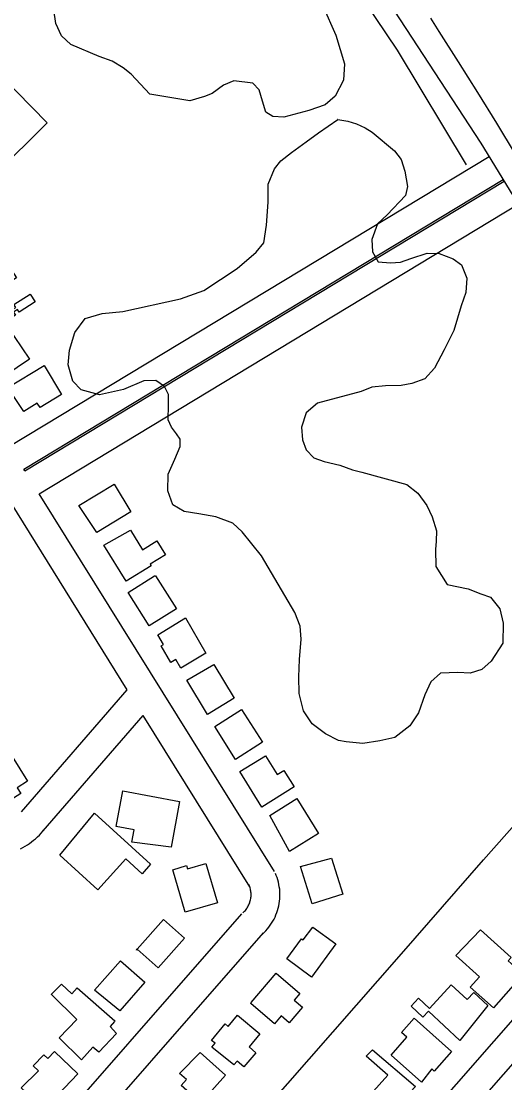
# Model space of a CAD drawing. Extents: x 3598634 to 3636690, y 517270 to 542944.
# Drawn here: x 3628080 to 3628582, y 530029 to 531132 of the extents above; entities that cross this region are included whole.
import ezdxf

# ---------------------------------------------------------------- set-up
doc = ezdxf.new("R2010")
doc.units = 0
for name, color, linetype in [('V-BLDG-OTLN', 7, 'Continuous'), ('V-BORW-LINE', 7, 'Continuous'), ('V-LEVE-TOET', 7, 'Continuous'), ('V-ROAD-CNTR', 7, 'Continuous'), ('V-SITE-VEGE', 7, 'Continuous'), ('V-SURV-IDEN', 7, 'Continuous'), ('V-TOPO-SHOR', 7, 'Continuous')]:
    doc.layers.add(name, color=color, linetype=linetype)

msp = doc.modelspace()

# ---------------------------------------------------------------- linework, layer by layer
at = {"layer": 'V-BLDG-OTLN'}
for points in [[(3627988.7, 531037), (3628042.9, 531091.1), (3628106.8, 531026.4), (3628052.4, 530972.6)], [(3628073.7, 530826.3), (3628033.6, 530800.7), (3628007.8, 530841.3), (3628029.6, 530855.2), (3628027.9, 530857.9), (3628030.8, 530859.7), (3628032.3, 530857.3), (3628066, 530878.8), (3628074.7, 530865.2), (3628058.2, 530854.7), (3628071.8, 530833.2), (3628074, 530834.5), (3628072.1, 530837.5), (3628089.1, 530848.3), (3628094.2, 530840.4), (3628077.5, 530829.7), (3628075.9, 530832.2), (3628071.7, 530829.5)], [(3628037.5, 530798), (3628064.2, 530816.2), (3628088.2, 530780.8), (3628062.6, 530763.3), (3628055.6, 530773.6), (3628049.9, 530769.6), (3628038.7, 530786), (3628042.8, 530788.9)], [(3628065.7, 530751.3), (3628103.4, 530774.2), (3628121.7, 530744.1), (3628099.2, 530730.5), (3628096.4, 530735.1), (3628082.3, 530726.5)], [(3628139.5, 530628.8), (3628176.3, 530650.9), (3628193.5, 530622.1), (3628158.1, 530600.8)], [(3628165.6, 530587.5), (3628193.1, 530603.2), (3628205.7, 530582.8), (3628220.7, 530592.1), (3628229.6, 530577.6), (3628213.6, 530567.7), (3628214.6, 530566.1), (3628188.6, 530550.1)], [(3628219.3, 530555.8), (3628241, 530521.4), (3628212.8, 530503.6), (3628190.8, 530538.5), (3628218.2, 530555.8)], [(3628250.3, 530511.9), (3628271.7, 530475.2), (3628245.4, 530459.9), (3628240.2, 530468.7), (3628235, 530465.7), (3628225.1, 530482.8), (3628227.6, 530484.3), (3628221.8, 530494.2)], [(3628279.8, 530463.4), (3628300.9, 530428.4), (3628273.1, 530411.6), (3628251.7, 530447.1)], [(3628280.8, 530399.3), (3628308.5, 530416.9), (3628330.3, 530382.7), (3628302.5, 530365)], [(3628035.9, 530346.5), (3628070.2, 530368), (3628086.3, 530342.2), (3628075.6, 530335.5), (3628079.3, 530329.5), (3628063.9, 530319.9), (3628061.3, 530324.1), (3628052.4, 530318.6)], [(3628306.8, 530352.3), (3628333.4, 530368.7), (3628345.6, 530349.2), (3628352.6, 530353.5), (3628363.3, 530336.3), (3628329.7, 530315.4)], [(3628235.5, 530273.8), (3628194.7, 530279), (3628197, 530291.7), (3628178.5, 530295.1), (3628185.4, 530332.2), (3628244.3, 530321.3)], [(3628338, 530306.8), (3628366.1, 530324.3), (3628388.7, 530288), (3628358.4, 530269.2)], [(3628119.7, 530265.5), (3628155.9, 530309), (3628214.2, 530256.2), (3628205.2, 530246.2), (3628188.3, 530261.6), (3628159.3, 530229.6)], [(3628237.3, 530250.2), (3628251.5, 530254.6), (3628252.4, 530251.3), (3628271.5, 530256.9), (3628283.5, 530216.1), (3628250.1, 530206.4)], [(3628402.2, 530262.4), (3628413.9, 530225), (3628381.9, 530215), (3628369.8, 530253.6)], [(3628200.2, 530167.7), (3628227.5, 530198.7), (3628249.4, 530179.4), (3628222, 530148.4)], [(3628406.8, 530173.4), (3628381.3, 530138.8), (3628355.6, 530157.7), (3628370.9, 530178.6), (3628372.6, 530177.4), (3628382.8, 530190.7)], [(3628556.9, 530187.8), (3628589, 530159.2), (3628585.9, 530155.7), (3628601.5, 530141.8), (3628570.5, 530106.7), (3628546.2, 530128.2), (3628556, 530139.1), (3628531.2, 530161.1)], [(3628200.2, 530167.7), (3628199.5, 530166.9), (3628199.8, 530168.1)], [(3628156, 530125.1), (3628182.9, 530155.8), (3628208.2, 530133.5), (3628182.1, 530103.6)], [(3628318.5, 530112.4), (3628344.6, 530142.8), (3628369.2, 530121.6), (3628363.5, 530114.9), (3628372.1, 530107.5), (3628358.3, 530091.3), (3628350, 530098.4), (3628343, 530090.4), (3628318.4, 530111.5)], [(3628111.2, 530120.7), (3628111.3, 530121), (3628121.5, 530131.3), (3628132.2, 530121.3), (3628137.7, 530127.7), (3628177.1, 530093.3), (3628176.6, 530092.6), (3628172, 530087.4), (3628178.7, 530080.3), (3628160.3, 530060.8), (3628154.1, 530065.9), (3628142.2, 530053), (3628119.1, 530075.8), (3628137.6, 530094.6)], [(3628535.5, 530073.1), (3628502.8, 530103.4), (3628497.2, 530097.3), (3628484.9, 530108.7), (3628492.5, 530116.9), (3628503.9, 530106.3), (3628526.5, 530130.9), (3628543.3, 530115.5), (3628550.1, 530122.8), (3628564.7, 530109.2)], [(3628300.6, 530047.5), (3628277.9, 530066), (3628281.1, 530070), (3628277.5, 530073), (3628291.8, 530090.2), (3628294.9, 530087.6), (3628304.6, 530099.2), (3628327.8, 530079.8), (3628316.4, 530066.2), (3628323.5, 530060.2), (3628311, 530045.5), (3628304, 530051.5)], [(3628495.6, 530029.6), (3628464, 530057.7), (3628480.5, 530076.3), (3628474.8, 530081.3), (3628488, 530096.2), (3628527, 530061.6), (3628508.9, 530041.1), (3628506.3, 530043.4)], [(3628079.7, 530023.9), (3628097.8, 530041.4), (3628092.2, 530046.6), (3628103.3, 530058.2), (3628107.5, 530054.3), (3628114.3, 530061.4), (3628138.5, 530038.4), (3628103.4, 530001.5)], [(3628265.8, 530060.3), (3628292, 530037), (3628266.2, 530008.1), (3628245.9, 530026.3), (3628251.3, 530032.4), (3628244.1, 530038.7)], [(3628454.5, 529988), (3628433.6, 530006.9), (3628460.6, 530037), (3628438.2, 530056.5), (3628444.8, 530063.2), (3628489.4, 530025.2)]]:
    msp.add_lwpolyline(points, close=True, dxfattribs=at)
at = {"layer": 'V-BORW-LINE'}
msp.add_spline([(3629139.2, 530955.2), (3629105.6, 530946.1), (3629023.7, 531017.5), (3628962.2, 531004), (3628958.4, 530913.6), (3628905.3, 530899.2), (3628843.2, 531012), (3628745.2, 531176.9), (3628637.3, 531319.6), (3628481.5, 531493.9), (3628470.8, 531595.9), (3628555.9, 531715.6), (3628668.4, 531760.7), (3628815.7, 531653.8), (3628968.9, 531538.2), (3629123.8, 531419.7), (3629245.3, 531277.2), (3629341.3, 531178.8), (3629259.5, 531077.2), (3629195.6, 531009.5), (3629139.2, 530955.2)], degree=3, dxfattribs=at)
at = {"layer": 'V-LEVE-TOET'}
msp.add_lwpolyline([(3628505.1, 531135), (3628513.8, 531121.2), (3628533.9, 531089.5), (3628553.8, 531057.7), (3628573.6, 531025.9), (3628593.1, 530993.8), (3628612.4, 530961.7), (3628631.5, 530929.5), (3628650.5, 530897.1)], dxfattribs=at)
at = {"layer": 'V-ROAD-CNTR'}
for points in [[(3628443.4, 531179.6), (3628557.5, 531005.2)], [(3628557.5, 531005.2), (3628879.7, 530477.8)], [(3628067.5, 530690.4), (3628566, 530991.4)], [(3628082.4, 530666.5), (3628580.6, 530967.3)], [(3628083.4, 530664.9), (3628581.5, 530965.7)], [(3628098.3, 530641), (3628596.1, 530941.6)], [(3628189.9, 530437.3), (3627973.8, 530784.1)], [(3628083.4, 530664.9), (3628082.4, 530666.5)], [(3628342.9, 530248.6), (3628098.3, 530641)], [(3628287.5, 529748.6), (3628693.6, 530211.7), (3628897.4, 530442.3)], [(3628079.9, 530310.6), (3628189.9, 530437.3)], [(3628085.7, 529473), (3628716.2, 530191.9), (3628919.9, 530422.5)], [(3628102.5, 530290.9), (3628206.5, 530410.6)], [(3628317.4, 530232.7), (3628206.5, 530410.6)], [(3628079, 530272.1), (3628081.4, 530273.4), (3628083.8, 530274.7), (3628086.1, 530276.1), (3628088.3, 530277.6), (3628090.5, 530279.2), (3628092.6, 530280.9), (3628094.6, 530282.6), (3628096.6, 530284.5), (3628098.5, 530286.4), (3628100.3, 530288.3), (3628102, 530290.3), (3628102.8, 530291.3)], [(3628330.7, 530183.7), (3628332.2, 530185.2), (3628333.9, 530187), (3628335.5, 530188.8), (3628337.1, 530190.7), (3628338.5, 530192.7), (3628339.9, 530194.8), (3628341.2, 530196.9), (3628342.4, 530199), (3628343.5, 530201.2), (3628344.4, 530203.5), (3628345.3, 530205.8), (3628346.1, 530208.1), (3628346.8, 530210.5), (3628347.3, 530212.9), (3628347.8, 530215.3), (3628348.1, 530217.8), (3628348.4, 530220.2), (3628348.5, 530222.7), (3628348.5, 530225.1), (3628348.4, 530227.6), (3628348.3, 530230.1), (3628347.9, 530232.5), (3628347.5, 530234.9), (3628347, 530237.3), (3628346.4, 530239.7), (3628345.6, 530242.1), (3628344.8, 530244.4), (3628344, 530246.4), (3628344, 530246.4)], [(3628310, 530205.5), (3628311.1, 530206.5), (3628311.8, 530207.3), (3628312.6, 530208.1), (3628313.3, 530209), (3628314, 530209.9), (3628314.6, 530210.8), (3628315.2, 530211.8), (3628315.7, 530212.8), (3628316.2, 530213.8), (3628316.7, 530214.9), (3628317.1, 530215.9), (3628317.4, 530217), (3628317.7, 530218.1), (3628318, 530219.2), (3628318.2, 530220.3), (3628318.3, 530221.4), (3628318.5, 530222.5), (3628318.5, 530223.6), (3628318.5, 530224.8), (3628318.5, 530225.9), (3628318.4, 530227), (3628318.3, 530228.1), (3628318.1, 530229.2), (3628317.8, 530230.3), (3628317.5, 530231.4), (3628317.2, 530232.5), (3628316.8, 530233.6), (3628316.3, 530234.9), (3628316.3, 530234.9)], [(3628074.3, 529936.4), (3628309, 530204.5)], [(3628096.8, 529916.6), (3628331.6, 530184.7)]]:
    msp.add_lwpolyline(points, dxfattribs=at)
at = {"layer": 'V-SITE-VEGE'}
for points in [[(3628393.1, 531147.9), (3628406.6, 531117.4), (3628415.6, 531087.7), (3628414.5, 531070.5), (3628405.9, 531053.8), (3628395.4, 531044.9), (3628378.5, 531039.2), (3628352.5, 531032.3), (3628341.2, 531032.8), (3628333.8, 531037.4), (3628330.3, 531048.8), (3628326.8, 531060.6), (3628320.4, 531067.5), (3628300.6, 531069.8), (3628289.8, 531065.5), (3628278.2, 531056.7), (3628270.2, 531053.5), (3628254.8, 531049.2), (3628213.4, 531056), (3628194.1, 531076.8), (3628185.5, 531083.5), (3628174.2, 531090.4), (3628160.6, 531095.1), (3628131.3, 531107.6), (3628121.6, 531116.8), (3628115.8, 531129.3), (3628113.4, 531143.8)], [(3628529.4, 530810.5), (3628519.4, 530790.3), (3628509.1, 530771.5), (3628499.3, 530760.2), (3628485.7, 530755.6), (3628474.7, 530753.3), (3628458.2, 530753.1), (3628444.2, 530751.5), (3628432.8, 530747), (3628387.6, 530734.9), (3628375.8, 530725), (3628370.8, 530710.1), (3628372.1, 530697.1), (3628375.8, 530686.5), (3628383.9, 530678.1), (3628394.4, 530674.3), (3628410.8, 530670.5), (3628424.1, 530665.8), (3628433.8, 530663.3), (3628480.4, 530650.4), (3628491.7, 530641.4), (3628501.1, 530628.6), (3628506.9, 530617.1), (3628511.1, 530602.5), (3628510.9, 530591.8), (3628510.2, 530583), (3628510.6, 530565.2), (3628522.2, 530546.8), (3628544.3, 530542), (3628557.3, 530537.1), (3628567.4, 530533.5), (3628577.2, 530521.3), (3628580.4, 530506.5), (3628580.3, 530485.7), (3628568.2, 530467.1), (3628558.5, 530458.2), (3628546.1, 530454.5), (3628533.4, 530455.3), (3628515.5, 530454.5), (3628505.3, 530445.7), (3628499, 530431.9), (3628492.5, 530413.2), (3628483.4, 530399.7), (3628468, 530387.6), (3628452.4, 530384.4), (3628434.7, 530381.5), (3628417.4, 530383.2), (3628409.5, 530384.6), (3628395.8, 530391.5), (3628382, 530402), (3628373.2, 530415.3), (3628368.7, 530433.5), (3628368.3, 530450.6), (3628369, 530468.7), (3628370.7, 530489.7), (3628369.7, 530503.2), (3628363.9, 530517.5), (3628329.4, 530576.4), (3628309.4, 530601.4), (3628299.5, 530610.2), (3628281.8, 530617), (3628264.4, 530620.2), (3628249, 530622.6), (3628237.4, 530629.4), (3628232.2, 530643.9), (3628232.5, 530661.4), (3628239.2, 530676.7), (3628244.9, 530689.9), (3628244.7, 530697.8), (3628241.1, 530703.3), (3628235.7, 530710), (3628232.5, 530717.8), (3628232.9, 530732.9), (3628232.6, 530744.2), (3628228.5, 530752.5), (3628219.7, 530758.7), (3628207, 530758.4), (3628186.1, 530749.2), (3628160.9, 530743.7), (3628141.9, 530748.8), (3628133.4, 530757.9), (3628128.3, 530774.9), (3628129.7, 530790.2), (3628135.5, 530808.5), (3628146, 530823), (3628163.7, 530828.3), (3628185.4, 530830.3), (3628245.1, 530843.3), (3628269.6, 530852.2), (3628304.2, 530874.9), (3628323.9, 530891.9), (3628331.7, 530901.6), (3628334.5, 530920), (3628336.2, 530943.8), (3628336.4, 530962.5), (3628342.8, 530978.6), (3628349.4, 530986.8), (3628360.5, 530995.5), (3628375.9, 531006.4), (3628388.7, 531016), (3628408.6, 531029.6)], [(3628408.6, 531029.6), (3628419.2, 531027.9), (3628428.1, 531025.1), (3628437.1, 531021.1), (3628444.3, 531016.4), (3628467.5, 530997.3), (3628474.4, 530988), (3628478.5, 530975.9), (3628481, 530960), (3628479.2, 530950.7), (3628460, 530930.7), (3628449.8, 530921.2), (3628444.2, 530904.9), (3628444.7, 530892.1), (3628450.6, 530881.9), (3628463.3, 530880.7), (3628473.8, 530881.5), (3628484.5, 530885.4), (3628501.7, 530890.9), (3628514, 530890.4), (3628528.6, 530885), (3628537.4, 530878.8), (3628542.8, 530865), (3628541.8, 530849.9), (3628537, 530836.1), (3628529.4, 530810.5)]]:
    msp.add_lwpolyline(points, dxfattribs=at)
msp.add_lwpolyline([(3628408.6, 531029.6), (3628408.5, 531029.6), (3628408.7, 531029.6)], close=True, dxfattribs=at)
at = {"layer": 'V-TOPO-SHOR'}
for points in [[(3628219.2, 531397), (3628279.2, 531334.3), (3628340.5, 531270.6), (3628380.1, 531226.3), (3628424.5, 531169.9), (3628470.3, 531101.7), (3628542, 530982.5)], [(3628199.5, 529846.5), (3628332.2, 530000.1), (3628475, 530163.1), (3628560.1, 530260.5), (3628746.5, 530470.8)]]:
    msp.add_lwpolyline(points, dxfattribs=at)

# ---------------------------------------------------------------- texts
at = {"layer": 'V-SURV-IDEN'}
msp.add_text('160+57.7', height=100, rotation=38.5763, dxfattribs=at).set_placement((3628586.5, 529775))

doc.saveas('drawing.dxf')
